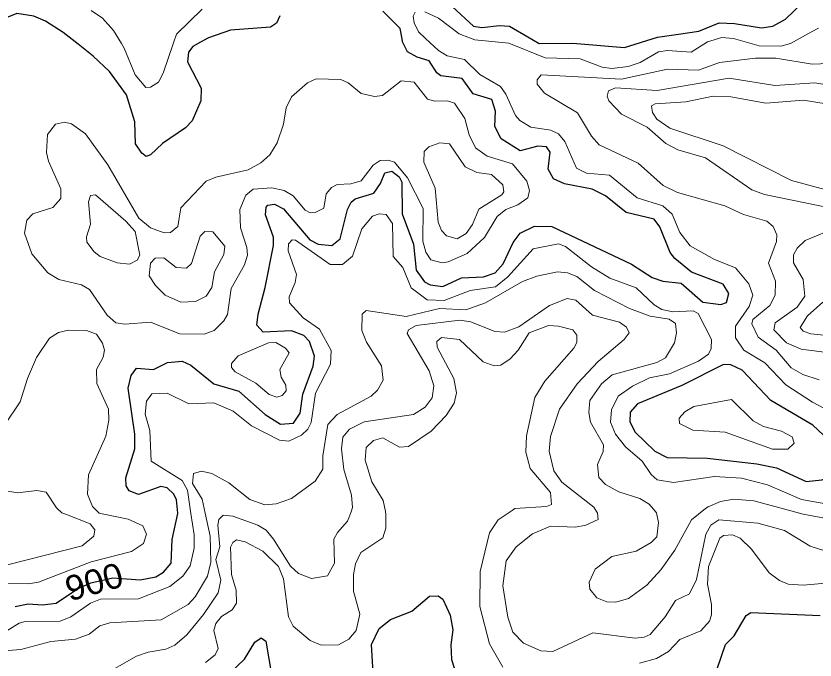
# Model space of a CAD drawing. Extents: x 473.9 to 500, y 7733.1 to 7760.8.
# Drawn here: x 490.243 to 492.821, y 7749.235 to 7751.312 of the extents above; entities that cross this region are included whole.
import ezdxf
from ezdxf.enums import TextEntityAlignment as Align

# ---------------------------------------------------------------- set-up
doc = ezdxf.new("R2010")
doc.units = 0
doc.header["$LTSCALE"] = 0.032
doc.layers.add('1', color=7, linetype='Continuous', lineweight=25)
doc.layers.add('2', color=7, linetype='Continuous', lineweight=13)
doc.layers.add('61', color=7, linetype='Continuous')

msp = doc.modelspace()

# ---------------------------------------------------------------- linework, layer by layer
at = {"layer": '1'}
for points in [[(491.6518, 7751.342), (491.7193, 7751.2799), (491.7457, 7751.2746), (491.8035, 7751.2818), (491.835, 7751.2795), (491.8939, 7751.2454), (491.931, 7751.2239), (492.0398, 7751.2246), (492.2065, 7751.2111), (492.3126, 7751.2438), (492.3808, 7751.2537), (492.4454, 7751.263), (492.5111, 7751.2905), (492.5612, 7751.2884), (492.6477, 7751.2739), (492.6843, 7751.2792), (492.7255, 7751.3024), (492.7809, 7751.3552)], [(492.4593, 7750.3892), (492.5169, 7750.3814), (492.5353, 7750.3885), (492.5422, 7750.4174), (492.5246, 7750.4468), (492.4225, 7750.4859), (492.3681, 7750.5299), (492.3532, 7750.5493), (492.3199, 7750.6324), (492.3018, 7750.657), (492.2111, 7750.6782), (492.1452, 7750.7318), (492.1017, 7750.7535), (492.0127, 7750.7713), (491.9773, 7750.7868), (491.9598, 7750.8184), (491.9659, 7750.8729), (491.9548, 7750.8897), (491.927, 7750.8918), (491.8693, 7750.8775), (491.8082, 7750.9161), (491.7877, 7750.9559), (491.7905, 7751.0051), (491.7781, 7751.0431), (491.7185, 7751.0609), (491.6822, 7751.111), (491.6133, 7751.1191), (491.6004, 7751.1294), (491.5761, 7751.1672), (491.5375, 7751.1792), (491.5066, 7751.1964), (491.4906, 7751.2292), (491.4888, 7751.2385), (491.4823, 7751.2718), (491.4262, 7751.3282)], [(490.864, 7751.2415), (490.8385, 7751.2275), (490.8134, 7751.2138), (490.7997, 7751.196), (490.7967, 7751.1643), (490.8408, 7751.079), (490.8395, 7751.0389), (490.8117, 7750.9745), (490.7902, 7750.9514), (490.716, 7750.9008), (490.6775, 7750.8642), (490.6632, 7750.859), (490.6488, 7750.8697), (490.6289, 7750.9003), (490.627, 7750.9704), (490.5998, 7751.0575), (490.5447, 7751.1336), (490.4924, 7751.1826), (490.4439, 7751.2208), (490.3952, 7751.2593), (490.3385, 7751.2955), (490.3007, 7751.3121), (490.2463, 7751.3202), (490.2121, 7751.3062)], [(491.0949, 7751.3126), (491.0832, 7751.2892), (491.0645, 7751.2766), (490.9354, 7751.2662), (490.864, 7751.2415)], [(490.2408, 7749.4074), (490.2823, 7749.4165), (490.3294, 7749.4126), (490.3735, 7749.4179), (490.4413, 7749.4641), (490.4843, 7749.4843), (490.5558, 7749.5002), (490.6439, 7749.4938), (490.6942, 7749.5037), (490.719, 7749.5182), (490.7434, 7749.547), (490.7469, 7749.6234), (490.7651, 7749.7072), (490.7654, 7749.7084), (490.7609, 7749.7517), (490.7529, 7749.7702), (490.7314, 7749.7906), (490.7101, 7749.7942), (490.6389, 7749.7687), (490.608, 7749.7804), (490.5984, 7749.7969), (490.5974, 7749.822), (490.6264, 7749.9165), (490.6264, 7749.9634), (490.6056, 7750.1122), (490.6147, 7750.1525), (490.6324, 7750.1762), (490.6868, 7750.1716), (490.7322, 7750.1944), (490.7789, 7750.1987), (490.8076, 7750.1862), (490.8818, 7750.1253), (490.9618, 7750.1025), (491.0473, 7750.0272), (491.097, 7749.9957), (491.138, 7749.9987), (491.1602, 7750.0307), (491.1683, 7750.0921), (491.2015, 7750.1824), (491.2059, 7750.2149), (491.1902, 7750.2625), (491.1716, 7750.2819), (491.1316, 7750.2962), (491.041, 7750.2921), (491.0207, 7750.3146), (491.024, 7750.3506), (491.0476, 7750.4362), (491.0742, 7750.5719), (491.0735, 7750.5986), (491.0479, 7750.671), (491.0498, 7750.6958), (491.0562, 7750.7025), (491.0772, 7750.705), (491.1065, 7750.6907), (491.1917, 7750.5904), (491.2179, 7750.5758), (491.262, 7750.5716), (491.2888, 7750.5932), (491.3127, 7750.6875), (491.3242, 7750.7116), (491.3374, 7750.7221), (491.3973, 7750.7407), (491.4191, 7750.7721), (491.4326, 7750.8058), (491.4553, 7750.812), (491.4793, 7750.7937), (491.4875, 7750.776), (491.4895, 7750.6743), (491.5259, 7750.5758), (491.5344, 7750.4927), (491.5613, 7750.4551), (491.5796, 7750.4453), (491.6206, 7750.4397), (491.6807, 7750.4671), (491.7514, 7750.4713), (491.7893, 7750.4842), (491.8147, 7750.5129), (491.8472, 7750.5821), (491.8691, 7750.6116), (491.9156, 7750.6348), (491.972, 7750.6333), (492.2286, 7750.5112), (492.2952, 7750.4684), (492.3294, 7750.457), (492.3889, 7750.4503), (492.4593, 7750.3892)], [(491.3951, 7749.193), (491.3896, 7749.2845), (491.4148, 7749.3364), (491.4512, 7749.3655), (491.5207, 7749.3925), (491.5775, 7749.4403), (491.6051, 7749.4414), (491.6205, 7749.4315), (491.644, 7749.3793), (491.6522, 7749.3318), (491.646, 7749.2843), (491.6485, 7749.237), (491.6658, 7749.1829)], [(492.5053, 7749.2059), (492.5318, 7749.2846), (492.5603, 7749.3134), (492.5988, 7749.3782), (492.6132, 7749.3878), (492.8374, 7749.3788)], [(490.9083, 7749.1692), (490.9809, 7749.2381), (491.014, 7749.2919), (491.0346, 7749.3069), (491.0492, 7749.2958), (491.069, 7749.1816)]]:
    msp.add_lwpolyline(points, dxfattribs=at)
msp.add_lwpolyline([(492.5861, 7750.1696), (492.549, 7750.1871), (492.5257, 7750.1876), (492.391, 7750.1203), (492.2485, 7750.0612), (492.2248, 7750.0341), (492.2235, 7750.0029), (492.241, 7749.9697), (492.3045, 7749.9086), (492.3439, 7749.8885), (492.4724, 7749.886), (492.6326, 7749.8675), (492.6963, 7749.8544), (492.7918, 7749.8107), (492.8427, 7749.8158), (492.8725, 7749.8266), (492.9023, 7749.8614), (492.9032, 7749.8859), (492.8832, 7749.9271), (492.8136, 7749.9926), (492.6783, 7750.0718)], close=True, dxfattribs=at)
at = {"layer": '2'}
for points in [[(490.486, 7751.3296), (490.5224, 7751.3047), (490.5575, 7751.265), (490.5836, 7751.2232), (490.5926, 7751.2087), (490.6283, 7751.1229), (490.6627, 7751.0817), (490.6773, 7751.0831), (490.7026, 7751.0987), (490.7184, 7751.1277), (490.7516, 7751.2261), (490.7608, 7751.2534), (490.8435, 7751.3341)], [(491.5313, 7751.3244), (491.5246, 7751.3119), (491.5272, 7751.2902), (491.5421, 7751.2608), (491.5646, 7751.2398), (491.6067, 7751.2007), (491.6341, 7751.1842), (491.6904, 7751.1719), (491.7394, 7751.124), (491.8063, 7751.0843), (491.8238, 7751.0602), (491.8547, 7750.9914), (491.869, 7750.9746), (491.9038, 7750.9537), (491.9686, 7750.9442), (491.9936, 7750.9316), (492.0135, 7750.9073), (492.0517, 7750.8209), (492.0834, 7750.8055), (492.158, 7750.7988), (492.247, 7750.7252), (492.33, 7750.6999), (492.3598, 7750.6731), (492.3848, 7750.6137), (492.4178, 7750.5704), (492.496, 7750.5263), (492.5647, 7750.4997), (492.6068, 7750.448), (492.6201, 7750.4115), (492.6081, 7750.3752), (492.5641, 7750.3115), (492.5644, 7750.274), (492.5908, 7750.2342), (492.6591, 7750.1939)], [(492.8316, 7751.2734), (492.8092, 7751.2609), (492.742, 7751.2236), (492.7103, 7751.2148), (492.64, 7751.2158), (492.5576, 7751.2392), (492.5196, 7751.2432), (492.4742, 7751.2292), (492.421, 7751.1957), (492.3449, 7751.2007), (492.3159, 7751.1964), (492.2569, 7751.1621), (492.2182, 7751.1488), (492.1651, 7751.1427), (492.1337, 7751.1475), (492.0635, 7751.1742), (491.95, 7751.1772), (491.8331, 7751.2248), (491.7237, 7751.2352), (491.7058, 7751.2422), (491.673, 7751.2551), (491.6057, 7751.3051), (491.5618, 7751.3254)], [(492.8345, 7750.1382), (492.7814, 7750.1556), (492.7439, 7750.1768), (492.6951, 7750.234), (492.6369, 7750.2764), (492.6164, 7750.3193), (492.6197, 7750.3336), (492.675, 7750.3788), (492.6924, 7750.4115), (492.6929, 7750.4571), (492.6703, 7750.5146), (492.6967, 7750.5848), (492.697, 7750.6063), (492.6857, 7750.6337), (492.6649, 7750.6501), (492.5899, 7750.6718), (492.5299, 7750.7002), (492.377, 7750.7427), (492.3304, 7750.7653), (492.2505, 7750.8375), (492.1243, 7750.8965), (492.1001, 7750.9244), (492.0547, 7751.0001), (491.948, 7751.0636), (491.924, 7751.0928), (491.9243, 7751.1067), (491.9377, 7751.1229), (492.1969, 7751.1082), (492.3444, 7751.1403), (492.4447, 7751.1378), (492.5131, 7751.1617), (492.6287, 7751.1759), (492.6943, 7751.1765), (492.8118, 7751.1573), (492.8654, 7751.1589)], [(490.6773, 7750.3242), (490.5948, 7750.3186), (490.5649, 7750.3222), (490.5379, 7750.3469), (490.48, 7750.4304), (490.4544, 7750.4448), (490.3821, 7750.4626), (490.346, 7750.4837), (490.2941, 7750.5451), (490.2711, 7750.6116), (490.2781, 7750.6534), (490.2978, 7750.6745), (490.3619, 7750.6944), (490.3885, 7750.7233), (490.3875, 7750.7543), (490.3484, 7750.8437), (490.3418, 7750.8722), (490.3452, 7750.9295), (490.3707, 7750.9631), (490.3995, 7750.9699), (490.4222, 7750.9642), (490.4672, 7750.9321), (490.5396, 7750.8319), (490.6401, 7750.6604), (490.6773, 7750.6285), (490.7217, 7750.6131), (490.7421, 7750.6141), (490.7649, 7750.6333), (490.7747, 7750.6937), (490.8564, 7750.7793), (490.8885, 7750.7922), (490.9923, 7750.8157), (491.033, 7750.8382), (491.0618, 7750.8641), (491.086, 7750.9026), (491.1067, 7750.9638), (491.115, 7751.0156), (491.1319, 7751.051), (491.1834, 7751.097), (491.2116, 7751.1096), (491.291, 7751.1076), (491.3147, 7751.0965), (491.3564, 7751.0626), (491.4003, 7751.0528), (491.4261, 7751.0561), (491.4861, 7751.1026), (491.5272, 7751.0988), (491.5706, 7751.0441), (491.5945, 7751.0375), (491.6356, 7751.039), (491.6576, 7751.0306), (491.6909, 7750.9819), (491.7056, 7750.929), (491.726, 7750.8874), (491.7635, 7750.8599), (491.8453, 7750.8356), (491.8909, 7750.7797), (491.8999, 7750.7498), (491.8948, 7750.7252), (491.8625, 7750.7027), (491.8229, 7750.6884), (491.7955, 7750.6659), (491.7547, 7750.5982), (491.6991, 7750.5466), (491.6379, 7750.5187), (491.6181, 7750.5157), (491.5819, 7750.5259), (491.565, 7750.5507), (491.5559, 7750.5864), (491.5568, 7750.6911), (491.5063, 7750.7901), (491.4645, 7750.8407), (491.4443, 7750.8476), (491.4179, 7750.8458), (491.3959, 7750.8309), (491.3573, 7750.7807), (491.3233, 7750.7707), (491.2792, 7750.7691), (491.261, 7750.7591), (491.2442, 7750.739), (491.2363, 7750.6926), (491.2083, 7750.6785), (491.1919, 7750.6773), (491.1764, 7750.6864), (491.137, 7750.7326), (491.1088, 7750.7496), (491.0686, 7750.7576), (491.0083, 7750.7537), (490.9852, 7750.7347), (490.9654, 7750.6879), (490.9678, 7750.6285), (490.9885, 7750.566), (490.9904, 7750.5412), (490.9803, 7750.5094), (490.9371, 7750.4335), (490.9255, 7750.349), (490.9137, 7750.3286), (490.8824, 7750.2982), (490.8503, 7750.2863)], [(492.9183, 7751.0809), (492.82, 7751.097), (492.6916, 7751.0881), (492.5438, 7751.1115), (492.3116, 7751.0721), (492.1771, 7751.0801), (492.1543, 7751.0711), (492.1501, 7751.0538), (492.1559, 7751.0385), (492.1968, 7750.9958), (492.2795, 7750.9533), (492.3393, 7750.9007), (492.378, 7750.8803), (492.4671, 7750.8552), (492.6166, 7750.7515), (492.6575, 7750.7364), (492.8733, 7750.692)], [(492.8965, 7751.0225), (492.783, 7751.0407), (492.6623, 7751.0311), (492.5496, 7751.0519), (492.4917, 7751.0535), (492.4038, 7751.0349), (492.3047, 7751.0285), (492.2936, 7751.0227), (492.2969, 7751.0005), (492.3104, 7750.9799), (492.3524, 7750.9502), (492.5239, 7750.8935), (492.7443, 7750.7811), (492.9758, 7750.7197)], [(492.8552, 7749.7382), (492.7774, 7749.7528), (492.667, 7749.8), (492.5834, 7749.8217), (492.496, 7749.8265), (492.3642, 7749.8073), (492.3117, 7749.8165), (492.292, 7749.8335), (492.2635, 7749.8759), (492.2095, 7749.9223), (492.1769, 7749.9636), (492.1613, 7750.0026), (492.1637, 7750.0423), (492.1859, 7750.0858), (492.2323, 7750.1182), (492.287, 7750.1447), (492.3508, 7750.1576), (492.4448, 7750.1985), (492.4766, 7750.2218), (492.4859, 7750.2401), (492.4869, 7750.269), (492.4439, 7750.3521), (492.4273, 7750.3614), (492.3621, 7750.3581), (492.3266, 7750.3657), (492.3023, 7750.3801), (492.2443, 7750.4359), (492.1587, 7750.4664), (492.0995, 7750.503), (492.0162, 7750.5691), (491.9932, 7750.5774), (491.9111, 7750.5614), (491.8296, 7750.4711), (491.79, 7750.439), (491.7086, 7750.4263), (491.624, 7750.3941), (491.5697, 7750.3962), (491.518, 7750.4353), (491.4912, 7750.5011), (491.4595, 7750.5359), (491.4575, 7750.6432), (491.4373, 7750.6722), (491.4145, 7750.6742), (491.3935, 7750.6664), (491.3593, 7750.6262), (491.3291, 7750.5379), (491.2969, 7750.5101), (491.257, 7750.5105), (491.1454, 7750.5887), (491.1342, 7750.5901), (491.1219, 7750.5778), (491.1212, 7750.5547), (491.1481, 7750.4786), (491.1444, 7750.4524), (491.1243, 7750.4066), (491.1254, 7750.3866), (491.1692, 7750.3391), (491.2221, 7750.3017), (491.26, 7750.2327), (491.2581, 7750.1887), (491.21, 7750.0954), (491.1952, 7750.0005), (491.1845, 7749.9792), (491.1647, 7749.96), (491.1239, 7749.9408), (491.0938, 7749.9437), (491.0032, 7749.9907), (490.9443, 7750.0374), (490.8811, 7750.064), (490.8012, 7750.0616), (490.7306, 7750.0953), (490.6814, 7750.0933), (490.6645, 7750.0702), (490.6597, 7750.028), (490.6747, 7749.9748), (490.6795, 7749.8765), (490.7798, 7749.8136), (490.7966, 7749.7828), (490.8077, 7749.7076), (490.8178, 7749.6387), (490.8177, 7749.5953), (490.8054, 7749.539), (490.7817, 7749.5058), (490.7394, 7749.4716), (490.6385, 7749.4324), (490.5155, 7749.4308), (490.4833, 7749.418), (490.4201, 7749.3737), (490.3862, 7749.3605), (490.2728, 7749.3588), (490.2531, 7749.3537)], [(492.8934, 7750.6314), (492.7892, 7750.588)], [(492.7892, 7750.588), (492.7631, 7750.5633), (492.7508, 7750.5418), (492.7512, 7750.5164), (492.782, 7750.462), (492.7874, 7750.409), (492.7635, 7750.3734), (492.6926, 7750.3225), (492.688, 7750.2996), (492.7287, 7750.258), (492.7762, 7750.237), (492.8926, 7750.223)], [(490.149, 7749.2605), (490.2593, 7749.2688), (490.3563, 7749.2943), (490.4351, 7749.3019), (490.4789, 7749.3187), (490.5143, 7749.3447), (490.5465, 7749.3552), (490.7118, 7749.3649), (490.7988, 7749.4137), (490.8213, 7749.4387), (490.8608, 7749.5053), (490.8716, 7749.5503), (490.8693, 7749.6339), (490.8532, 7749.708), (490.8434, 7749.7535), (490.8128, 7749.804), (490.816, 7749.8367), (490.8421, 7749.8443), (490.8746, 7749.836), (490.9304, 7749.8059), (490.9979, 7749.7524), (491.0461, 7749.735), (491.0831, 7749.739), (491.1324, 7749.7556), (491.2085, 7749.8114), (491.2326, 7749.8501), (491.2328, 7749.8939), (491.2488, 7749.9941), (491.279, 7750.027), (491.389, 7750.0858), (491.4096, 7750.1051), (491.4274, 7750.1372), (491.4227, 7750.1838), (491.3739, 7750.2605), (491.3592, 7750.2974), (491.3597, 7750.3508), (491.3734, 7750.362), (491.5023, 7750.3428), (491.6089, 7750.3684), (491.6942, 7750.3648), (491.7574, 7750.3872), (491.8771, 7750.4558), (491.9236, 7750.4733), (491.99, 7750.4873), (492.0227, 7750.4841), (492.0528, 7750.4722), (492.1099, 7750.4269), (492.2222, 7750.3691), (492.2892, 7750.3439), (492.3502, 7750.3339), (492.371, 7750.3208), (492.3743, 7750.2906), (492.3679, 7750.2584), (492.338, 7750.2099), (492.3105, 7750.1941), (492.1663, 7750.1547), (492.1315, 7750.1254), (492.0944, 7750.0722), (492.0914, 7750.0336), (492.0968, 7750.0017), (492.1381, 7749.9286), (492.1376, 7749.9076), (492.1193, 7749.8658), (492.123, 7749.8236), (492.1446, 7749.8005), (492.1884, 7749.7773), (492.2559, 7749.7556), (492.2859, 7749.7377), (492.2994, 7749.7216), (492.3094, 7749.7095), (492.3156, 7749.6788), (492.3103, 7749.6326), (492.2919, 7749.6141), (492.2441, 7749.5862), (492.1654, 7749.5684), (492.1115, 7749.5276), (492.0917, 7749.486), (492.0948, 7749.4634), (492.1172, 7749.4349), (492.1493, 7749.4226), (492.1784, 7749.4217), (492.2188, 7749.4338), (492.2784, 7749.4768), (492.3236, 7749.5257), (492.3686, 7749.5888), (492.4226, 7749.6869), (492.4679, 7749.7231), (492.4756, 7749.7293)], [(492.8524, 7749.5872), (492.8048, 7749.6017), (492.7224, 7749.6529), (492.6364, 7749.6762), (492.5105, 7749.6872), (492.4846, 7749.6699), (492.4684, 7749.6409), (492.4381, 7749.4941), (492.4158, 7749.4482), (492.3707, 7749.4268), (492.3373, 7749.3739), (492.2888, 7749.3174), (492.2701, 7749.3083), (492.2408, 7749.3057), (492.1035, 7749.3227), (491.9749, 7749.2622), (491.9358, 7749.2641), (491.8801, 7749.2889), (491.8456, 7749.3251), (491.8294, 7749.3735), (491.8132, 7749.4741), (491.8242, 7749.5553), (491.8569, 7749.6002), (491.9097, 7749.6423), (491.967, 7749.667), (492.0484, 7749.6632), (492.0812, 7749.6695), (492.1215, 7749.6883), (492.1193, 7749.7084), (492.1123, 7749.7198), (492.1074, 7749.7277), (492.0042, 7749.8085), (491.9785, 7749.8446), (491.9633, 7749.909), (491.9675, 7749.9555), (491.9964, 7750.0445), (492.0531, 7750.1253), (492.1211, 7750.198), (492.2055, 7750.2688), (492.2207, 7750.2898), (492.2129, 7750.3087), (492.1895, 7750.325), (492.1032, 7750.3473), (492.0492, 7750.3958), (492.0211, 7750.4006), (491.9638, 7750.3786), (491.8657, 7750.3096), (491.8196, 7750.2925), (491.7879, 7750.2941), (491.7107, 7750.3254), (491.675, 7750.3308), (491.5339, 7750.3139), (491.5093, 7750.2996), (491.5055, 7750.2886), (491.5761, 7750.1678), (491.5912, 7750.1194), (491.5856, 7750.0805), (491.5631, 7750.0502), (491.5253, 7750.0268), (491.3667, 7750.0027), (491.3194, 7749.9796), (491.2973, 7749.9536), (491.293, 7749.9163)], [(492.8458, 7750.3893), (492.7963, 7750.3449), (492.7724, 7750.3074), (492.782, 7750.2955), (492.8069, 7750.2865), (492.9001, 7750.2769)], [(490.8503, 7750.2863), (490.7722, 7750.2866), (490.6773, 7750.3242)], [(490.1628, 7749.4824), (490.284, 7749.4809), (490.3158, 7749.486), (490.486, 7749.552), (490.6157, 7749.5848), (490.6547, 7749.6108), (490.6641, 7749.641), (490.6522, 7749.6681), (490.6051, 7749.6888), (490.5271, 7749.705), (490.512, 7749.7081), (490.4899, 7749.7297), (490.4737, 7749.7696), (490.4777, 7749.8319), (490.5329, 7749.9571), (490.5427, 7750.0085), (490.5423, 7750.0443), (490.5044, 7750.1264), (490.5028, 7750.1716), (490.5248, 7750.2114), (490.5292, 7750.2344), (490.5227, 7750.2566), (490.5027, 7750.2859), (490.4703, 7750.2978), (490.4127, 7750.2987), (490.381, 7750.2908), (490.3515, 7750.2732), (490.3091, 7750.2107), (490.2801, 7750.1431), (490.257, 7750.0681), (490.2067, 7749.9924)], [(491.8134, 7749.2123), (491.7707, 7749.2872), (491.7393, 7749.4072), (491.7408, 7749.5208), (491.7712, 7749.6452), (491.799, 7749.6871), (491.8441, 7749.7173), (491.8528, 7749.7231), (491.9546, 7749.7302), (491.9707, 7749.7364), (491.9673, 7749.775), (491.9014, 7749.8524), (491.8878, 7749.9057), (491.8902, 7749.9582), (491.9166, 7750.0812), (491.9497, 7750.1339), (492.0429, 7750.2409), (492.0525, 7750.2594), (492.0527, 7750.2822), (492.039, 7750.2996), (491.9938, 7750.3121), (491.9605, 7750.3137), (491.8987, 7750.2905), (491.8633, 7750.2347), (491.837, 7750.206), (491.8074, 7750.1855), (491.7861, 7750.1835), (491.7507, 7750.1969), (491.6742, 7750.2682), (491.6154, 7750.2752), (491.6005, 7750.262), (491.602, 7750.2439), (491.6554, 7750.1426), (491.6644, 7750.0965), (491.6563, 7750.0638), (491.6311, 7750.0231), (491.5828, 7749.9725), (491.5093, 7749.9237), (491.4804, 7749.9217), (491.4265, 7749.9511), (491.3966, 7749.9431), (491.3725, 7749.9204), (491.3693, 7749.88), (491.3914, 7749.8093), (491.4281, 7749.7497), (491.4351, 7749.7135), (491.4368, 7749.7046), (491.4362, 7749.6603), (491.4269, 7749.6295), (491.3561, 7749.5821), (491.3387, 7749.5453), (491.3316, 7749.5102), (491.3324, 7749.4565), (491.3521, 7749.3825), (491.3408, 7749.3298), (491.3171, 7749.3017), (491.284, 7749.2843), (491.2273, 7749.2831), (491.1927, 7749.2976), (491.1374, 7749.3437), (491.1228, 7749.3744), (491.1062, 7749.4966), (491.0897, 7749.5361), (491.0391, 7749.5864), (490.9824, 7749.6159), (490.9546, 7749.6221), (490.9427, 7749.6142), (490.9355, 7749.5985), (490.9383, 7749.5112), (490.9536, 7749.4607), (490.9548, 7749.4178), (490.9407, 7749.3965), (490.906, 7749.3756), (490.8883, 7749.3525), (490.8815, 7749.3301), (490.8958, 7749.2721), (490.8855, 7749.252), (490.855, 7749.2266)], [(492.6591, 7750.1939), (492.727, 7750.1229), (492.8128, 7750.0664), (492.9066, 7750.0174)], [(491.293, 7749.9163), (491.301, 7749.8494), (491.3254, 7749.7667), (491.3291, 7749.7267), (491.324, 7749.7124), (491.3132, 7749.6822), (491.2804, 7749.646), (491.2688, 7749.6242), (491.2703, 7749.5476), (491.2485, 7749.5067), (491.1969, 7749.4973), (491.1544, 7749.5144), (491.1283, 7749.5373), (491.0745, 7749.6249), (491.0502, 7749.6536), (491.0232, 7749.6695), (490.9427, 7749.6989), (490.9116, 7749.7022), (490.8977, 7749.6881), (490.8942, 7749.6694), (490.9005, 7749.6001), (490.8878, 7749.559), (490.9045, 7749.4929), (490.8951, 7749.4517), (490.8487, 7749.382), (490.7941, 7749.3166), (490.7558, 7749.2827), (490.7266, 7749.2699), (490.6693, 7749.2603), (490.6323, 7749.2473), (490.5153, 7749.1803)], [(492.4756, 7749.7293), (492.5162, 7749.7464), (492.5593, 7749.7533), (492.6234, 7749.748), (492.7075, 7749.7254), (492.7822, 7749.7053), (492.8804, 7749.6873)], [(492.9146, 7749.4881), (492.7823, 7749.4761), (492.7345, 7749.4793), (492.7065, 7749.4911), (492.6729, 7749.516), (492.6163, 7749.5926), (492.5793, 7749.6275), (492.5549, 7749.6385), (492.5253, 7749.6368), (492.5139, 7749.6282), (492.4773, 7749.5363), (492.4741, 7749.479), (492.4869, 7749.4136), (492.4871, 7749.3805)], [(492.4871, 7749.3805), (492.4804, 7749.3606), (492.4519, 7749.3287), (492.3844, 7749.3013), (492.3486, 7749.2623), (492.3095, 7749.24), (492.2549, 7749.2242)], [(490.2531, 7749.3537), (490.2084, 7749.3259)]]:
    msp.add_lwpolyline(points, dxfattribs=at)
for points in [[(491.7155, 7750.64), (491.7366, 7750.6889), (491.8103, 7750.7355), (491.8165, 7750.7455), (491.8137, 7750.7673), (491.7776, 7750.8008), (491.7295, 7750.8075), (491.6919, 7750.826), (491.642, 7750.9), (491.6106, 7750.9031), (491.5746, 7750.8899), (491.5605, 7750.8751), (491.5588, 7750.8412), (491.5951, 7750.7573), (491.6048, 7750.647), (491.6154, 7750.6205), (491.6315, 7750.6027), (491.666, 7750.5937), (491.6954, 7750.611)], [(490.4721, 7750.5824), (490.4705, 7750.5997), (490.4833, 7750.6411), (490.4769, 7750.7124), (490.4837, 7750.7337), (490.4997, 7750.735), (490.5974, 7750.6507), (490.6277, 7750.6167), (490.6429, 7750.5412), (490.6338, 7750.525), (490.6094, 7750.512), (490.57, 7750.516), (490.5149, 7750.5361), (490.4953, 7750.5512)], [(490.6931, 7750.4425), (490.6729, 7750.4741), (490.6768, 7750.515), (490.6921, 7750.5308), (490.7199, 7750.5324), (490.7605, 7750.5008), (490.7931, 7750.4989), (490.8094, 7750.5143), (490.8376, 7750.6018), (490.8521, 7750.617), (490.8785, 7750.616), (490.9168, 7750.5702), (490.9142, 7750.543), (490.8836, 7750.4867), (490.8753, 7750.4363), (490.8563, 7750.4085), (490.8224, 7750.3911), (490.7755, 7750.3887), (490.7244, 7750.4118)], [(491.0943, 7750.1716), (491.1241, 7750.2253), (491.1129, 7750.2403), (491.0815, 7750.2593), (491.0584, 7750.2581), (490.9599, 7750.2161), (490.9384, 7750.1908), (490.9387, 7750.1782), (490.9506, 7750.1643), (491.0165, 7750.1283), (491.0595, 7750.0917), (491.085, 7750.0823), (491.1021, 7750.0878), (491.1151, 7750.1035), (491.1141, 7750.1213), (491.0986, 7750.1473)], [(492.7329, 7749.9153), (492.7536, 7749.9343), (492.7471, 7749.9546), (492.7131, 7749.973), (492.654, 7749.988), (492.6208, 7750.0064), (492.5514, 7750.0748), (492.4301, 7750.0521), (492.4007, 7750.0349), (492.3826, 7750.0155), (492.3832, 7749.998), (492.4264, 7749.976), (492.5314, 7749.9698), (492.6837, 7749.9145)], [(490.3103, 7749.782), (490.2491, 7749.7744), (490.1568, 7749.7896), (490.1226, 7749.7879), (490.0957, 7749.7758), (490.0715, 7749.7352), (490.07, 7749.7122), (490.0758, 7749.7007), (490.1068, 7749.6398), (490.1181, 7749.6031), (490.1439, 7749.5704), (490.1875, 7749.5461), (490.2158, 7749.5419), (490.457, 7749.6031), (490.495, 7749.6347), (490.4975, 7749.6549), (490.4823, 7749.6746), (490.4062, 7749.7038), (490.3912, 7749.7096), (490.3738, 7749.7256), (490.3405, 7749.7762)]]:
    msp.add_lwpolyline(points, close=True, dxfattribs=at)

# ---------------------------------------------------------------- texts
at = {"layer": '61', "width": 1.05}
msp.add_text('900', height=0.08, rotation=15.824, dxfattribs=at).set_placement((490.5061, 7749.4489), align=Align.CENTER)

doc.saveas('drawing.dxf')
